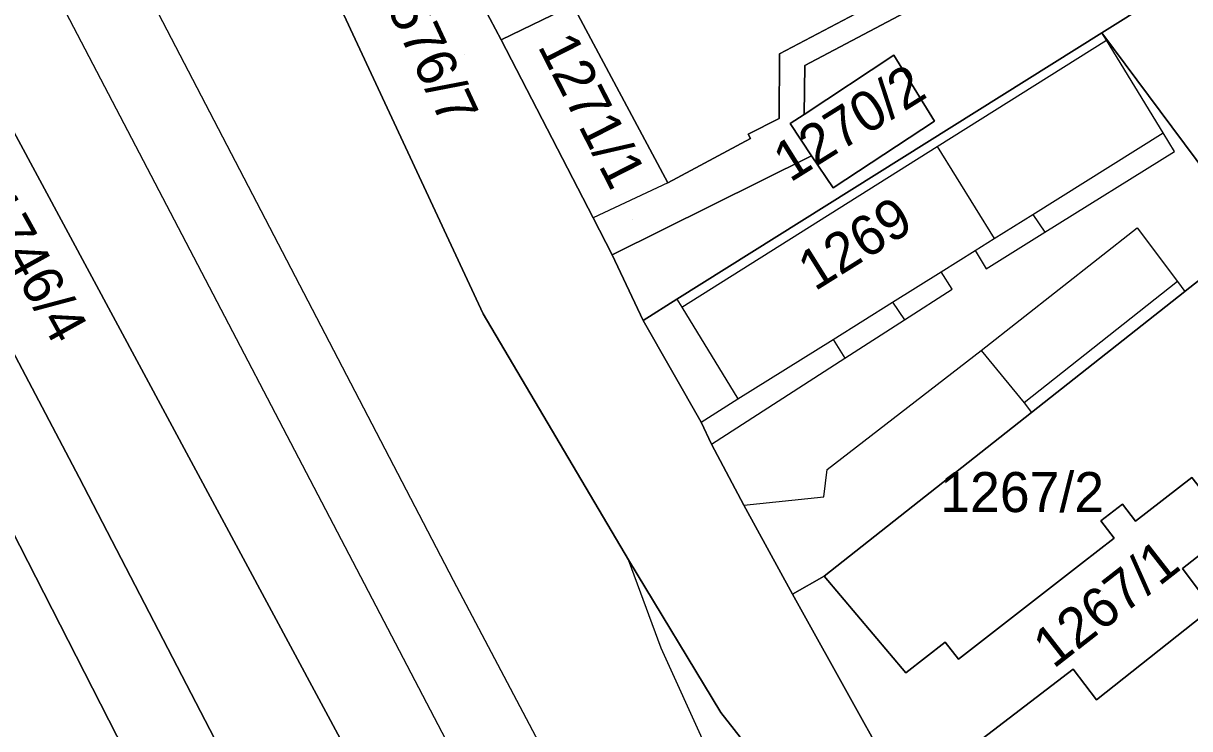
# Model space of a CAD drawing. Extents: x -263943 to -261149, y -1236934 to -1230686.
# Drawn here: x -263061.6 to -263003.4, y -1235458.4 to -1235423.2 of the extents above; entities that cross this region are included whole.
import ezdxf

# ---------------------------------------------------------------- set-up
doc = ezdxf.new("R2010")
doc.units = 0
for name, color, linetype in [('body_kn', 7, 'Continuous'), ('kladpar_druhypozemkov', 7, 'Continuous'), ('kladpar_hranice', 7, 'Continuous'), ('kladpar_parcelnecisla', 7, 'Continuous'), ('kladpar_plochy', 7, 'Continuous'), ('zappar_hrandruhpozemk', 7, 'Continuous'), ('zuob_linie', 7, 'Continuous'), ('zuob_plochy', 7, 'Continuous')]:
    doc.layers.add(name, color=color, linetype=linetype)

msp = doc.modelspace()

# ---------------------------------------------------------------- linework, layer by layer
at = {"layer": 'body_kn'}
for p, q in [((-263007.76, -1235423.66), (-263007.76, -1235423.66)), ((-263037.77, -1235424.01), (-263037.77, -1235424.01)), ((-263007.54, -1235424.03), (-263007.54, -1235424.03)), ((-263023.86, -1235424.71), (-263023.86, -1235424.71)), ((-263018.16, -1235424.78), (-263018.16, -1235424.78)), ((-263022.6, -1235425.3), (-263022.6, -1235425.3)), ((-263022.63, -1235427.75), (-263022.63, -1235427.75)), ((-263023.88, -1235427.94), (-263023.88, -1235427.94)), ((-263023.88, -1235427.94), (-263023.88, -1235427.94)), ((-263023.33, -1235428.2), (-263023.33, -1235428.2)), ((-263016.12, -1235428.08), (-263016.12, -1235428.08)), ((-263025.43, -1235428.73), (-263025.43, -1235428.73)), ((-263025.31, -1235428.95), (-263025.31, -1235428.95)), ((-263004.71, -1235428.66), (-263004.71, -1235428.66)), ((-263015.99, -1235429.34), (-263015.99, -1235429.34)), ((-263022.27, -1235429.8), (-263022.27, -1235429.8)), ((-263022.27, -1235429.8), (-263022.27, -1235429.8)), ((-263004.14, -1235429.59), (-263004.14, -1235429.59)), ((-263029.45, -1235431.15), (-263029.45, -1235431.15)), ((-263029.45, -1235431.15), (-263029.45, -1235431.15)), ((-263021.19, -1235431.41), (-263021.19, -1235431.41)), ((-263033.18, -1235432.91), (-263033.18, -1235432.91)), ((-263011.21, -1235432.73), (-263011.21, -1235432.73)), ((-263011.21, -1235432.73), (-263011.21, -1235432.73)), ((-263010.61, -1235433.62), (-263010.61, -1235433.62)), ((-263006, -1235433.41), (-263006, -1235433.41)), ((-263013.14, -1235433.94), (-263013.14, -1235433.94)), ((-263013.14, -1235433.94), (-263013.14, -1235433.94)), ((-263032.22, -1235434.75), (-263032.22, -1235434.75)), ((-263014.1, -1235434.54), (-263014.1, -1235434.54)), ((-263015.8, -1235435.6), (-263015.8, -1235435.6)), ((-263013.55, -1235435.45), (-263013.55, -1235435.45)), ((-263015.24, -1235436.47), (-263015.24, -1235436.47)), ((-263003.99, -1235436.09), (-263003.99, -1235436.09)), ((-263003.99, -1235436.09), (-263003.99, -1235436.09)), ((-263003.52, -1235436.5), (-263003.52, -1235436.5)), ((-263028.99, -1235436.97), (-263028.99, -1235436.97)), ((-263028.99, -1235436.97), (-263028.99, -1235436.97)), ((-263018.23, -1235437.12), (-263018.23, -1235437.12)), ((-263018.23, -1235437.12), (-263018.23, -1235437.12)), ((-263003.62, -1235436.58), (-263003.62, -1235436.58)), ((-263038.66, -1235437.7), (-263038.66, -1235437.7)), ((-263028.75, -1235437.36), (-263028.75, -1235437.36)), ((-263030.68, -1235438.03), (-263030.68, -1235438.03)), ((-263017.62, -1235438), (-263017.62, -1235438)), ((-263021.19, -1235438.98), (-263021.19, -1235438.98)), ((-263021.19, -1235438.98), (-263021.19, -1235438.98)), ((-263020.6, -1235439.92), (-263020.6, -1235439.92)), ((-263013.79, -1235439.53), (-263013.79, -1235439.53)), ((-263025.94, -1235441.95), (-263025.94, -1235441.95)), ((-263025.94, -1235441.95), (-263025.94, -1235441.95)), ((-263011.65, -1235442.15), (-263011.65, -1235442.15)), ((-263011.28, -1235442.62), (-263011.28, -1235442.62)), ((-263027.78, -1235443.11), (-263027.78, -1235443.11)), ((-263027.78, -1235443.11), (-263027.78, -1235443.11)), ((-263027.27, -1235444.21), (-263027.27, -1235444.21)), ((-263027.27, -1235444.21), (-263027.27, -1235444.21)), ((-263058.84, -1235445.87), (-263058.84, -1235445.87)), ((-263058.84, -1235445.87), (-263058.84, -1235445.87)), ((-263021.49, -1235445.47), (-263021.49, -1235445.47)), ((-263021.66, -1235446.83), (-263021.66, -1235446.83)), ((-263025.64, -1235447.26), (-263025.64, -1235447.26)), ((-263025.64, -1235447.26), (-263025.64, -1235447.26)), ((-263006.74, -1235447.2), (-263006.74, -1235447.2)), ((-263007.82, -1235448.04), (-263007.82, -1235448.04)), ((-263006.08, -1235448.06), (-263006.08, -1235448.06)), ((-263007.16, -1235448.9), (-263007.16, -1235448.9)), ((-263031.41, -1235449.99), (-263031.41, -1235449.99)), ((-263008.79, -1235450.17), (-263008.79, -1235450.17)), ((-263003.74, -1235450.41), (-263003.74, -1235450.41)), ((-263040.15, -1235451.02), (-263040.15, -1235451.02)), ((-263021.64, -1235450.8), (-263021.64, -1235450.8)), ((-263021.64, -1235450.8), (-263021.64, -1235450.8)), ((-263023.21, -1235451.7), (-263023.21, -1235451.7)), ((-263023.21, -1235451.7), (-263023.21, -1235451.7)), ((-263029.78, -1235454.39), (-263029.78, -1235454.39)), ((-263015.6, -1235454.1), (-263015.6, -1235454.1)), ((-263014.93, -1235454.95), (-263014.93, -1235454.95)), ((-263017.55, -1235455.62), (-263017.55, -1235455.62)), ((-263009.2, -1235455.44), (-263009.2, -1235455.44)), ((-263019.98, -1235457.51), (-263019.98, -1235457.51)), ((-263008.03, -1235456.98), (-263008.03, -1235456.98)), ((-263026.8, -1235457.61), (-263026.8, -1235457.61))]:
    msp.add_line(p, q, dxfattribs=at)
at = {"layer": 'kladpar_druhypozemkov'}
for p, q in [((-263039.6, -1235424.75), (-263039.6, -1235424.75)), ((-263019.84, -1235426.74), (-263019.84, -1235426.74)), ((-263031.22, -1235432.99), (-263031.22, -1235432.99)), ((-263020.49, -1235433.82), (-263020.49, -1235433.82)), ((-263011.64, -1235445.62), (-263011.64, -1235445.62)), ((-263007.75, -1235451.57), (-263007.75, -1235451.57))]:
    msp.add_line(p, q, dxfattribs=at)
at = {"layer": 'kladpar_hranice'}
for points in [[(-263287.4, -1235108.1), (-263274.7, -1235099), (-263272.8, -1235097.5), (-263251.45, -1235080.64), (-263212.85, -1235155.54), (-263169.1, -1235238.18), (-263165.43, -1235241.78), (-263158.93, -1235254.47), (-263152.9, -1235266.59), (-263110.13, -1235352.59), (-263107.83, -1235359.18), (-263087.27, -1235399.41), (-263050.51, -1235471.42), (-263038.33, -1235495.28), (-263034.61, -1235502.57), (-263020.24, -1235539.53), (-263018.04, -1235545.99), (-263008.6, -1235543.86), (-263007.7, -1235552.87), (-262994.36, -1235576.33), (-262962.24, -1235644.69)], [(-263041.79, -1235466.37), (-263025.92, -1235496.03), (-263030.89, -1235499.77), (-263058.84, -1235445.87), (-263080.62, -1235404.51), (-263088.73, -1235388.15), (-263096.84, -1235372.8), (-263103.47, -1235359.28), (-263105.53, -1235350.52), (-263110.25, -1235341.59), (-263147.65, -1235267.64), (-263149.26, -1235264.52), (-263156.45, -1235250.58), (-263154.86, -1235252.14), (-263114.1, -1235330.65), (-263092.6, -1235370.67), (-263084.33, -1235386.02), (-263075.96, -1235402.38), (-263064.6, -1235424), (-263041.79, -1235466.37)], [(-263058.84, -1235445.87), (-263030.89, -1235499.77), (-263034.61, -1235502.57), (-263038.33, -1235495.28), (-263050.51, -1235471.42), (-263087.27, -1235399.41), (-263107.83, -1235359.18), (-263110.13, -1235352.59), (-263152.9, -1235266.59), (-263149.26, -1235264.52), (-263147.65, -1235267.64), (-263110.25, -1235341.59), (-263105.53, -1235350.52), (-263103.47, -1235359.28), (-263096.84, -1235372.8), (-263088.73, -1235388.15), (-263080.62, -1235404.51), (-263058.84, -1235445.87)], [(-263009.32, -1235532.85), (-263030.89, -1235499.77), (-263025.92, -1235496.03), (-263041.79, -1235466.37), (-263064.6, -1235424), (-263075.96, -1235402.38), (-263084.33, -1235386.02), (-263092.6, -1235370.67)], [(-262975.57, -1235517.25), (-262977.99, -1235507.99), (-262996.61, -1235495.21), (-263006.16, -1235483.61), (-263019.29, -1235467.18), (-263026.8, -1235457.61), (-263031.41, -1235449.99), (-263038.66, -1235437.7), (-263054.3, -1235404.13), (-263069.42, -1235372)], [(-263069.42, -1235372), (-263054.3, -1235404.13), (-263038.66, -1235437.7), (-263031.41, -1235449.99), (-263026.8, -1235457.61), (-263019.29, -1235467.18), (-263006.16, -1235483.61), (-262996.61, -1235495.21), (-262977.99, -1235507.99), (-262975.57, -1235517.25)], [(-263061.17, -1235379.37), (-263056.98, -1235387.43), (-263054.59, -1235391.92), (-263048.79, -1235402.85), (-263048.53, -1235403.53), (-263045.97, -1235408.28), (-263043.15, -1235413.87), (-263037.77, -1235424.01), (-263033.18, -1235432.91), (-263032.22, -1235434.75), (-263030.68, -1235438.03), (-263027.78, -1235443.11), (-263027.27, -1235444.21), (-263025.64, -1235447.26)], [(-263015.44, -1235412.78), (-263034.19, -1235422.28), (-263037.77, -1235424.01), (-263043.15, -1235413.87), (-263025.53, -1235404.35), (-263013.75, -1235397.97), (-263012.04, -1235400.51), (-263007.22, -1235408.16), (-263015.44, -1235412.78)], [(-263028.99, -1235436.97), (-263030.68, -1235438.03), (-263032.22, -1235434.75), (-263022.27, -1235429.8), (-263021.19, -1235431.41), (-263016.12, -1235428.08), (-263018.16, -1235424.78), (-263022.63, -1235427.75), (-263022.6, -1235425.3), (-263016.14, -1235421.87), (-263016.64, -1235420.94), (-263012.58, -1235418.83), (-263013.18, -1235417.56), (-263005.72, -1235410.34), (-263000.02, -1235418.81), (-263007.76, -1235423.66), (-263028.99, -1235436.97)], [(-263016.64, -1235420.94), (-263020.07, -1235422.72), (-263023.86, -1235424.71), (-263023.88, -1235427.94), (-263025.43, -1235428.73), (-263025.31, -1235428.95), (-263029.45, -1235431.15), (-263034.19, -1235422.28), (-263015.44, -1235412.78), (-263013.18, -1235417.56), (-263012.58, -1235418.83), (-263016.64, -1235420.94)], [(-263000.14, -1235433.91), (-263007.76, -1235423.66), (-263000.02, -1235418.81), (-262993.8, -1235427.03), (-262995.74, -1235428.47), (-262997.01, -1235431.53), (-263000.14, -1235433.91)], [(-263023.88, -1235427.94), (-263023.86, -1235424.71), (-263020.07, -1235422.72), (-263016.64, -1235420.94), (-263016.14, -1235421.87), (-263022.6, -1235425.3), (-263022.63, -1235427.75), (-263023.33, -1235428.2), (-263022.27, -1235429.8), (-263032.22, -1235434.75), (-263033.18, -1235432.91), (-263037.77, -1235424.01), (-263034.19, -1235422.28), (-263029.45, -1235431.15), (-263025.31, -1235428.95), (-263025.43, -1235428.73), (-263023.88, -1235427.94)], [(-263002.99, -1235436.08), (-263003.52, -1235436.5), (-263003.62, -1235436.58), (-263011.28, -1235442.62), (-263021.64, -1235450.8), (-263023.21, -1235451.7), (-263025.64, -1235447.26), (-263027.27, -1235444.21), (-263027.78, -1235443.11), (-263030.68, -1235438.03), (-263028.99, -1235436.97), (-263007.76, -1235423.66), (-263000.14, -1235433.91), (-263002.05, -1235435.33), (-263002.57, -1235435.75), (-263002.99, -1235436.08)], [(-263022.27, -1235429.8), (-263023.33, -1235428.2), (-263022.63, -1235427.75), (-263018.16, -1235424.78), (-263016.12, -1235428.08), (-263021.19, -1235431.41), (-263022.27, -1235429.8)], [(-263021.64, -1235450.8), (-263011.28, -1235442.62), (-263003.62, -1235436.58), (-263003.52, -1235436.5), (-263002.99, -1235436.08), (-263002.57, -1235435.75), (-262998.56, -1235440.83), (-262999.43, -1235441.5), (-263001.65, -1235443.23), (-263000.19, -1235445.11), (-263002.48, -1235446.89), (-263003.27, -1235445.87), (-263006.08, -1235448.06), (-263006.74, -1235447.2), (-263007.82, -1235448.04), (-263007.16, -1235448.9), (-263008.79, -1235450.17), (-263014.93, -1235454.95), (-263015.6, -1235454.1), (-263017.55, -1235455.62), (-263021.64, -1235450.8)], [(-263023.21, -1235451.7), (-263021.64, -1235450.8), (-263017.55, -1235455.62), (-263015.6, -1235454.1), (-263014.93, -1235454.95), (-263008.79, -1235450.17), (-263007.16, -1235448.9), (-263007.82, -1235448.04), (-263006.74, -1235447.2), (-263006.08, -1235448.06), (-263003.27, -1235445.87), (-263002.48, -1235446.89), (-263000.19, -1235445.11), (-263001.65, -1235443.23), (-262999.43, -1235441.5), (-262998.56, -1235440.83), (-262995.72, -1235444.1), (-263003.74, -1235450.41), (-263002.26, -1235452.39), (-263008.03, -1235456.98), (-263009.2, -1235455.44), (-263014.53, -1235459.53)], [(-263015.82, -1235464.26), (-263012.73, -1235461.95), (-263014.53, -1235459.53), (-263009.2, -1235455.44), (-263008.03, -1235456.98), (-263002.26, -1235452.39), (-263003.74, -1235450.41), (-262995.72, -1235444.1), (-262989.24, -1235451.54), (-262982.36, -1235458.59), (-262979.92, -1235461.83), (-263003.17, -1235479.37), (-263015.82, -1235464.26)], [(-263025.64, -1235447.26), (-263023.21, -1235451.7), (-263019.98, -1235457.51), (-263017.04, -1235462.8), (-263015.82, -1235464.26), (-263003.17, -1235479.37), (-263002.85, -1235479.75), (-262994.94, -1235488.85), (-262992.3, -1235491.22), (-262987.53, -1235494.51), (-262986.68, -1235495.02), (-262984.64, -1235496.12), (-262966.97, -1235511.76), (-262957.32, -1235516.89)], [(-263017.04, -1235462.8), (-263019.98, -1235457.51), (-263023.21, -1235451.7)]]:
    msp.add_lwpolyline(points, dxfattribs=at)
at = {"layer": 'kladpar_plochy'}
for points in [[(-263212.85, -1235155.54), (-263169.1, -1235238.18), (-263165.43, -1235241.78), (-263158.93, -1235254.47), (-263152.9, -1235266.59), (-263110.13, -1235352.59), (-263107.83, -1235359.18), (-263087.27, -1235399.41), (-263050.51, -1235471.42), (-263038.33, -1235495.28), (-263034.61, -1235502.57), (-263020.24, -1235539.53), (-263018.04, -1235545.99), (-263008.6, -1235543.86), (-263007.7, -1235552.87), (-262994.36, -1235576.33), (-262962.24, -1235644.69)], [(-263009.32, -1235532.85), (-263030.89, -1235499.77), (-263025.92, -1235496.03), (-263041.79, -1235466.37), (-263064.6, -1235424), (-263075.96, -1235402.38), (-263084.33, -1235386.02), (-263092.6, -1235370.67)], [(-262975.57, -1235517.25), (-262977.99, -1235507.99), (-262996.61, -1235495.21), (-263006.16, -1235483.61), (-263019.29, -1235467.18), (-263026.8, -1235457.61), (-263031.41, -1235449.99), (-263038.66, -1235437.7), (-263054.3, -1235404.13), (-263069.42, -1235372)], [(-263069.42, -1235372), (-263054.3, -1235404.13), (-263038.66, -1235437.7), (-263031.41, -1235449.99), (-263026.8, -1235457.61), (-263019.29, -1235467.18), (-263006.16, -1235483.61), (-262996.61, -1235495.21), (-262977.99, -1235507.99), (-262975.57, -1235517.25)], [(-263061.17, -1235379.37), (-263056.98, -1235387.43), (-263054.59, -1235391.92), (-263048.79, -1235402.85), (-263048.53, -1235403.53), (-263045.97, -1235408.28), (-263043.15, -1235413.87), (-263037.77, -1235424.01), (-263033.18, -1235432.91), (-263032.22, -1235434.75), (-263030.68, -1235438.03), (-263027.78, -1235443.11), (-263027.27, -1235444.21), (-263025.64, -1235447.26), (-263023.21, -1235451.7), (-263019.98, -1235457.51), (-263017.04, -1235462.8)], [(-263017.04, -1235462.8), (-263019.98, -1235457.51), (-263023.21, -1235451.7), (-263021.64, -1235450.8), (-263017.55, -1235455.62), (-263015.6, -1235454.1), (-263014.93, -1235454.95), (-263008.79, -1235450.17), (-263007.16, -1235448.9), (-263007.82, -1235448.04), (-263006.74, -1235447.2), (-263006.08, -1235448.06), (-263003.27, -1235445.87), (-263002.48, -1235446.89), (-263000.19, -1235445.11), (-263001.65, -1235443.23), (-262999.43, -1235441.5), (-262998.56, -1235440.83), (-262995.72, -1235444.1), (-263003.74, -1235450.41), (-263002.26, -1235452.39), (-263008.03, -1235456.98), (-263009.2, -1235455.44), (-263014.53, -1235459.53)]]:
    msp.add_lwpolyline(points, dxfattribs=at)
for points in [[(-263041.79, -1235466.37), (-263025.92, -1235496.03), (-263030.89, -1235499.77), (-263058.84, -1235445.87), (-263080.62, -1235404.51), (-263088.73, -1235388.15), (-263096.84, -1235372.8), (-263103.47, -1235359.28), (-263105.53, -1235350.52), (-263110.25, -1235341.59), (-263147.65, -1235267.64), (-263149.26, -1235264.52), (-263156.45, -1235250.58), (-263154.86, -1235252.14), (-263114.1, -1235330.65), (-263092.6, -1235370.67), (-263084.33, -1235386.02), (-263075.96, -1235402.38), (-263064.6, -1235424)], [(-263058.84, -1235445.87), (-263030.89, -1235499.77), (-263034.61, -1235502.57), (-263038.33, -1235495.28), (-263050.51, -1235471.42), (-263087.27, -1235399.41), (-263107.83, -1235359.18), (-263110.13, -1235352.59), (-263152.9, -1235266.59), (-263149.26, -1235264.52), (-263147.65, -1235267.64), (-263110.25, -1235341.59), (-263105.53, -1235350.52), (-263103.47, -1235359.28), (-263096.84, -1235372.8), (-263088.73, -1235388.15), (-263080.62, -1235404.51)], [(-263015.44, -1235412.78), (-263034.19, -1235422.28), (-263037.77, -1235424.01), (-263043.15, -1235413.87), (-263025.53, -1235404.35), (-263013.75, -1235397.97), (-263012.04, -1235400.51), (-263007.22, -1235408.16)], [(-263028.99, -1235436.97), (-263030.68, -1235438.03), (-263032.22, -1235434.75), (-263022.27, -1235429.8), (-263021.19, -1235431.41), (-263016.12, -1235428.08), (-263018.16, -1235424.78), (-263022.63, -1235427.75), (-263022.6, -1235425.3), (-263016.14, -1235421.87), (-263016.64, -1235420.94), (-263012.58, -1235418.83), (-263013.18, -1235417.56), (-263005.72, -1235410.34), (-263000.02, -1235418.81), (-263007.76, -1235423.66)], [(-263016.64, -1235420.94), (-263020.07, -1235422.72), (-263023.86, -1235424.71), (-263023.88, -1235427.94), (-263025.43, -1235428.73), (-263025.31, -1235428.95), (-263029.45, -1235431.15), (-263034.19, -1235422.28), (-263015.44, -1235412.78), (-263013.18, -1235417.56), (-263012.58, -1235418.83)], [(-263000.14, -1235433.91), (-263007.76, -1235423.66), (-263000.02, -1235418.81), (-262993.8, -1235427.03), (-262995.74, -1235428.47), (-262997.01, -1235431.53)], [(-263023.88, -1235427.94), (-263023.86, -1235424.71), (-263020.07, -1235422.72), (-263016.64, -1235420.94), (-263016.14, -1235421.87), (-263022.6, -1235425.3), (-263022.63, -1235427.75), (-263023.33, -1235428.2), (-263022.27, -1235429.8), (-263032.22, -1235434.75), (-263033.18, -1235432.91), (-263037.77, -1235424.01), (-263034.19, -1235422.28), (-263029.45, -1235431.15), (-263025.31, -1235428.95), (-263025.43, -1235428.73)], [(-263002.99, -1235436.08), (-263003.52, -1235436.5), (-263003.62, -1235436.58), (-263011.28, -1235442.62), (-263021.64, -1235450.8), (-263023.21, -1235451.7), (-263025.64, -1235447.26), (-263027.27, -1235444.21), (-263027.78, -1235443.11), (-263030.68, -1235438.03), (-263028.99, -1235436.97), (-263007.76, -1235423.66), (-263000.14, -1235433.91), (-263002.05, -1235435.33), (-263002.57, -1235435.75)], [(-263022.27, -1235429.8), (-263023.33, -1235428.2), (-263022.63, -1235427.75), (-263018.16, -1235424.78), (-263016.12, -1235428.08), (-263021.19, -1235431.41)], [(-263021.64, -1235450.8), (-263011.28, -1235442.62), (-263003.62, -1235436.58), (-263003.52, -1235436.5), (-263002.99, -1235436.08), (-263002.57, -1235435.75), (-262998.56, -1235440.83), (-262999.43, -1235441.5), (-263001.65, -1235443.23), (-263000.19, -1235445.11), (-263002.48, -1235446.89), (-263003.27, -1235445.87), (-263006.08, -1235448.06), (-263006.74, -1235447.2), (-263007.82, -1235448.04), (-263007.16, -1235448.9), (-263008.79, -1235450.17), (-263014.93, -1235454.95), (-263015.6, -1235454.1), (-263017.55, -1235455.62)], [(-263015.82, -1235464.26), (-263012.73, -1235461.95), (-263014.53, -1235459.53), (-263009.2, -1235455.44), (-263008.03, -1235456.98), (-263002.26, -1235452.39), (-263003.74, -1235450.41), (-262995.72, -1235444.1), (-262989.24, -1235451.54), (-262982.36, -1235458.59), (-262979.92, -1235461.83), (-263003.17, -1235479.37)]]:
    msp.add_lwpolyline(points, close=True, dxfattribs=at)
at = {"layer": 'zappar_hrandruhpozemk'}
for p, q in [((-263020.62, -1235497.03), (-263099.97, -1235345.23)), ((-263040.15, -1235451.02), (-263063.3, -1235406.52)), ((-263015.99, -1235429.34), (-263007.54, -1235424.03)), ((-263028.75, -1235437.36), (-263015.99, -1235429.34)), ((-263015.99, -1235429.34), (-263013.14, -1235433.94)), ((-263029.45, -1235431.15), (-263033.18, -1235432.91)), ((-263011.21, -1235432.73), (-263010.61, -1235433.62)), ((-263013.79, -1235439.53), (-263006, -1235433.41)), ((-263014.1, -1235434.54), (-263013.14, -1235433.94)), ((-263003.99, -1235436.09), (-263011.65, -1235442.15)), ((-263028.99, -1235436.97), (-263028.75, -1235437.36)), ((-263018.23, -1235437.12), (-263017.62, -1235438)), ((-263028.75, -1235437.36), (-263025.94, -1235441.95)), ((-263021.19, -1235438.98), (-263020.6, -1235439.92)), ((-263021.49, -1235445.47), (-263013.79, -1235439.53)), ((-263027.78, -1235443.11), (-263025.94, -1235441.95)), ((-263016.7, -1235495.42), (-263040.15, -1235451.02))]:
    msp.add_line(p, q, dxfattribs=at)
for points in [[(-263014.1, -1235434.54), (-263013.55, -1235435.45), (-263010.61, -1235433.62), (-263004.14, -1235429.59), (-263004.71, -1235428.66), (-263007.54, -1235424.03), (-263007.76, -1235423.66)], [(-263013.14, -1235433.94), (-263011.21, -1235432.73), (-263004.71, -1235428.66)], [(-263006, -1235433.41), (-263003.99, -1235436.09), (-263003.62, -1235436.58)], [(-263025.94, -1235441.95), (-263021.19, -1235438.98), (-263018.23, -1235437.12), (-263015.8, -1235435.6), (-263014.1, -1235434.54)], [(-263027.27, -1235444.21), (-263020.6, -1235439.92), (-263017.62, -1235438), (-263015.24, -1235436.47), (-263015.8, -1235435.6)], [(-263013.79, -1235439.53), (-263011.65, -1235442.15), (-263011.28, -1235442.62)], [(-263025.64, -1235447.26), (-263021.66, -1235446.83), (-263021.49, -1235445.47)], [(-263027.55, -1235459.31), (-263029.78, -1235454.39), (-263031.41, -1235449.99)]]:
    msp.add_lwpolyline(points, dxfattribs=at)
at = {"layer": 'zuob_linie'}
for points in [[(-263069.42, -1235372), (-263054.3, -1235404.13), (-263038.66, -1235437.7), (-263031.41, -1235449.99), (-263026.8, -1235457.61), (-263019.29, -1235467.18), (-263006.16, -1235483.61), (-262996.61, -1235495.21), (-262977.99, -1235507.99), (-262975.57, -1235517.25)], [(-262975.57, -1235517.25), (-262977.99, -1235507.99), (-262996.61, -1235495.21), (-263006.16, -1235483.61), (-263019.29, -1235467.18), (-263026.8, -1235457.61), (-263031.41, -1235449.99), (-263038.66, -1235437.7), (-263054.3, -1235404.13), (-263069.42, -1235372)]]:
    msp.add_lwpolyline(points, dxfattribs=at)
at = {"layer": 'zuob_plochy'}
for points in [[(-263069.42, -1235372), (-263054.3, -1235404.13), (-263038.66, -1235437.7), (-263031.41, -1235449.99), (-263026.8, -1235457.61), (-263019.29, -1235467.18), (-263006.16, -1235483.61), (-262996.61, -1235495.21), (-262977.99, -1235507.99), (-262975.57, -1235517.25)], [(-262975.57, -1235517.25), (-262977.99, -1235507.99), (-262996.61, -1235495.21), (-263006.16, -1235483.61), (-263019.29, -1235467.18), (-263026.8, -1235457.61), (-263031.41, -1235449.99), (-263038.66, -1235437.7), (-263054.3, -1235404.13), (-263069.42, -1235372)]]:
    msp.add_lwpolyline(points, dxfattribs=at)

# ---------------------------------------------------------------- texts
at = {"layer": 'kladpar_parcelnecisla'}
for s, rotation, p in [('1576/7', 295, (-263044.106, -1235421.064)), ('1271/1', 297, (-263035.963, -1235424.332)), ('1270/2', 32, (-263023.339, -1235431.165)), ('1746/4', 299, (-263064.054, -1235432.162)), ('1269', 32, (-263022.104, -1235436.595)), ('1267/1', 38, (-263010.182, -1235455.454))]:
    msp.add_text(s, height=2, rotation=rotation, dxfattribs=at).set_placement(p)
msp.add_text('1267/2', height=2, dxfattribs=at).set_placement((-263015.837, -1235447.6))

doc.saveas('drawing.dxf')
